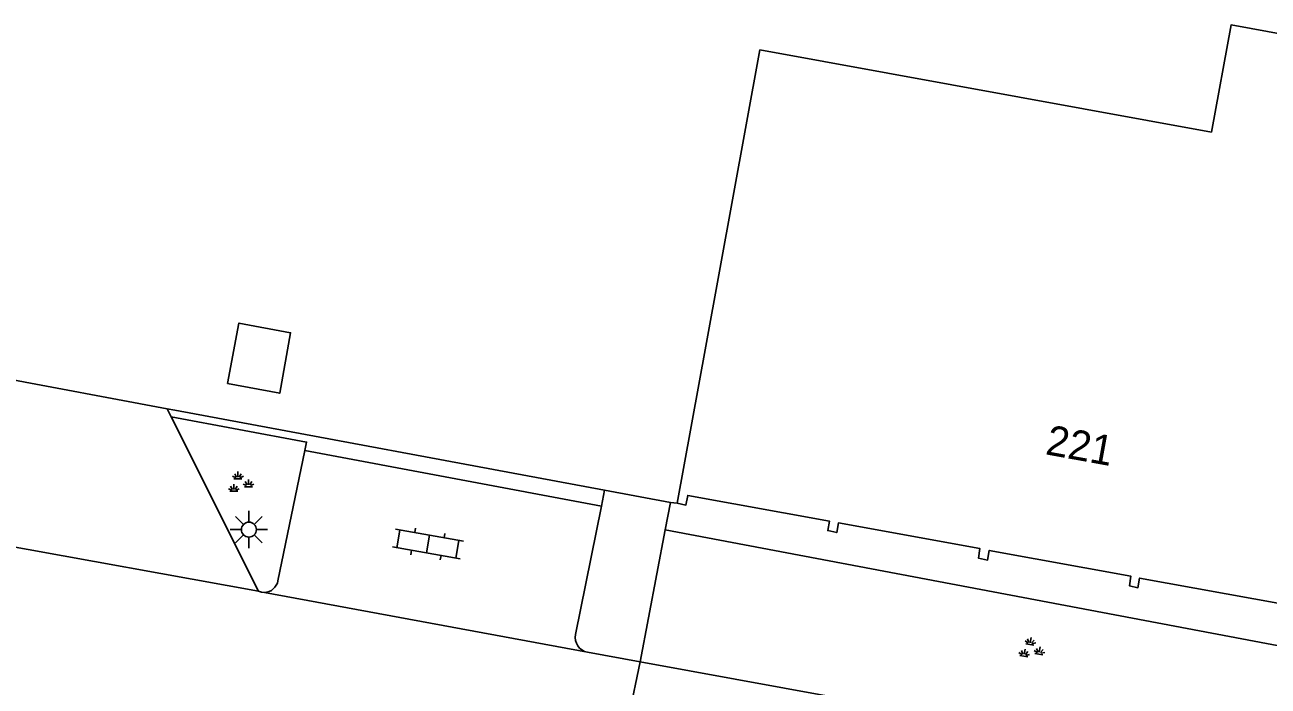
# Model space of a CAD drawing. Extents: x 130998 to 133001, y 398999 to 403002.
# Drawn here: x 132291.02 to 132332.56, y 399028.83 to 399050.93 of the extents above; entities that cross this region are included whole.
import ezdxf

# ---------------------------------------------------------------- set-up
doc = ezdxf.new("R2010")
doc.units = 0
for name, color, linetype in [('gg-afsc-hekwerk', 7, 'Continuous'), ('gg-anno-huisnummerreeks BGT', 7, 'Continuous'), ('gg-bbg-gedigitaliseerde bebouwing', 7, 'Continuous'), ('gg-bbg-hoofdgebouw', 7, 'Continuous'), ('gg-bbg-lage trafo', 7, 'Continuous'), ('gg-knt-verharding', 7, 'Continuous'), ('gg-knt-verharding nz', 7, 'Continuous'), ('gt-grn-groengrens', 7, 'Continuous'), ('gt-grn-weggrens', 7, 'Continuous'), ('gt-symb-groenvak', 7, 'Continuous'), ('gt-symb-klinker verharding', 7, 'Continuous'), ('gt-symb-lichtmast', 7, 'Continuous')]:
    doc.layers.add(name, color=color, linetype=linetype)

# ---------------------------------------------------------------- blocks, each defined once
blk = doc.blocks.new('gt0-GRVAK')
at = {"layer": 'gt-symb-groenvak'}
for p, q in [((-0.11, 0.189), (-0.228, 0.24)), ((-0.182, 0.153), (0.088, 0.153)), ((-0.091, 0.211), (-0.156, 0.322)), ((-0.047, 0.214), (-0.047, 0.393)), ((-0.004, 0.211), (0.061, 0.322)), ((0.015, 0.189), (0.133, 0.24)), ((0.262, -0.052), (0.197, 0.059)), ((0.305, -0.049), (0.305, 0.13)), ((0.349, -0.052), (0.414, 0.059)), ((-0.245, -0.228), (-0.363, -0.177)), ((-0.318, -0.264), (-0.047, -0.264)), ((-0.226, -0.206), (-0.291, -0.095)), ((-0.183, -0.203), (-0.183, -0.024)), ((-0.139, -0.206), (-0.074, -0.095)), ((-0.12, -0.228), (-0.002, -0.177)), ((0.243, -0.074), (0.125, -0.023)), ((0.17, -0.11), (0.441, -0.11)), ((0.368, -0.074), (0.486, -0.023))]:
    blk.add_line(p, q, dxfattribs=at)
blk = doc.blocks.new('gt0-LMAST')
at = {"layer": 'gt-symb-lichtmast'}
for p, q in [((-0.182, 0.173), (-0.447, 0.438)), ((-0.005, 0.246), (-0.005, 0.621)), ((0.172, 0.173), (0.437, 0.438)), ((-0.255, -0.004), (-0.63, -0.004)), ((-0.182, -0.181), (-0.447, -0.446)), ((-0.005, -0.254), (-0.005, -0.629)), ((0.437, -0.446), (0.172, -0.181)), ((0.245, -0.004), (0.62, -0.004))]:
    blk.add_line(p, q, dxfattribs=at)
blk.add_circle((-0.005, -0.004), 0.25, dxfattribs=at)
blk = doc.blocks.new('gt0-KL1')
at = {"layer": 'gt-symb-klinker verharding'}
for p, q in [((-0.5, 0.3), (-0.5, 0.45)), ((0.5, 0.3), (0.5, 0.45)), ((-1.15, 0.3), (1.15, 0.3)), ((-1, -0.3), (-1, 0.3)), ((0, -0.3), (0, 0.3)), ((1, -0.3), (1, 0.3)), ((-1.15, -0.3), (1.15, -0.3)), ((-0.5, -0.45), (-0.5, -0.3)), ((0.5, -0.45), (0.5, -0.3))]:
    blk.add_line(p, q, dxfattribs=at)

msp = doc.modelspace()

# ---------------------------------------------------------------- linework, layer by layer
at = {"layer": 'gg-afsc-hekwerk'}
for p, q in [((132287.925, 399039.572), (132295.779, 399038.103)), ((132287.925, 399039.572), (132295.779, 399038.103)), ((132295.779, 399038.103), (132296.028, 399038.056)), ((132295.779, 399038.103), (132296.028, 399038.056)), ((132310.393, 399035.375), (132296.028, 399038.056)), ((132310.393, 399035.375), (132296.028, 399038.056)), ((132312.59, 399034.965), (132310.393, 399035.375)), ((132312.59, 399034.965), (132310.393, 399035.375))]:
    msp.add_line(p, q, dxfattribs=at)
at = {"layer": 'gg-bbg-gedigitaliseerde bebouwing'}
msp.add_lwpolyline([(132338.966, 399034.049), (132341.708, 399049.03), (132331.324, 399050.932), (132330.667, 399047.347), (132315.582, 399050.095)], dxfattribs=at)
at = {"layer": 'gg-bbg-hoofdgebouw'}
for points in [[(132315.582, 399050.095), (132313.77, 399040.188), (132312.811, 399034.94)], [(132312.811, 399034.94), (132313.109, 399034.881), (132313.167, 399035.201), (132317.901, 399034.347), (132317.845, 399034.026), (132318.147, 399033.964), (132318.205, 399034.283), (132322.931, 399033.428), (132322.886, 399033.106), (132323.185, 399033.044), (132323.243, 399033.363), (132327.976, 399032.501), (132327.924, 399032.182), (132328.209, 399032.119), (132328.267, 399032.439), (132333.009, 399031.582), (132332.96, 399031.258), (132333.242, 399031.193), (132333.3, 399031.514), (132338.051, 399030.655), (132337.994, 399030.335), (132338.265, 399030.288)]]:
    msp.add_lwpolyline(points, dxfattribs=at)
at = {"layer": 'gg-bbg-lage trafo'}
msp.add_lwpolyline([(132297.794, 399038.946), (132299.537, 399038.62), (132299.897, 399040.638), (132298.171, 399040.961), (132297.794, 399038.946)], dxfattribs=at)
at = {"layer": 'gg-knt-verharding'}
for p, q in [((132295.914, 399037.834), (132295.779, 399038.103)), ((132298.83, 399031.998), (132295.914, 399037.834)), ((132300.381, 399036.704), (132299.478, 399032.352)), ((132310.286, 399034.844), (132300.381, 399036.704)), ((132310.286, 399034.844), (132310.393, 399035.375)), ((132309.419, 399030.56), (132310.286, 399034.844)), ((132312.59, 399034.965), (132312.417, 399034.05)), ((132312.811, 399034.94), (132312.59, 399034.965)), ((132312.417, 399034.05), (132311.585, 399029.641)), ((132311.585, 399029.641), (132309.817, 399029.961)), ((132337.269, 399024.967), (132311.585, 399029.641))]:
    msp.add_line(p, q, dxfattribs=at)
for points in [[(132300.381, 399036.704), (132300.434, 399036.985), (132295.914, 399037.834)], [(132299.026, 399031.962), (132298.926, 399031.969), (132298.83, 399031.998)]]:
    msp.add_lwpolyline(points, dxfattribs=at)
for centre, radius, start, end in [((132299.011, 399032.436), 0.475, 271.8085, 349.7689), ((132309.921, 399030.462), 0.512, 168.9814, 258.2219)]:
    msp.add_arc(centre, radius, start, end, dxfattribs=at)
at = {"layer": 'gg-knt-verharding nz'}
for p, q in [((132298.83, 399031.998), (132283.574, 399034.771)), ((132299.026, 399031.962), (132309.817, 399029.961))]:
    msp.add_line(p, q, dxfattribs=at)
at = {"layer": 'gt-grn-groengrens'}
msp.add_line((132312.417, 399034.05), (132338.063, 399029.208), dxfattribs=at)
at = {"layer": 'gt-grn-weggrens'}
msp.add_line((132310.134, 399022.767), (132311.585, 399029.641), dxfattribs=at)

# ---------------------------------------------------------------- block references
at = {"layer": 'gt-symb-groenvak'}
msp.add_blockref('gt0-GRVAK', (132298.188, 399035.605), dxfattribs=at)
at = {"layer": 'gt-symb-groenvak', "rotation": -9.905079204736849}
msp.add_blockref('gt0-GRVAK', (132324.623, 399030.062), dxfattribs=at)
at = {"layer": 'gt-symb-klinker verharding', "rotation": 170.03848340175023}
msp.add_blockref('gt0-KL1', (132304.488, 399033.577), dxfattribs=at)
at = {"layer": 'gt-symb-lichtmast'}
msp.add_blockref('gt0-LMAST', (132298.511, 399034.064), dxfattribs=at)

# ---------------------------------------------------------------- texts
at = {"layer": 'gg-anno-huisnummerreeks BGT'}
msp.add_text('221', height=1, rotation=349.7, dxfattribs=at).set_placement((132325.09, 399036.583))

doc.saveas('drawing.dxf')
